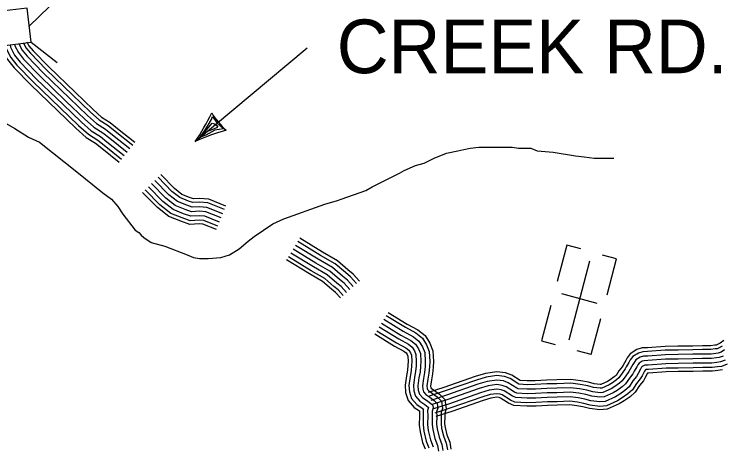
# Model space of a CAD drawing. Extents: x 1788175 to 1969470, y 584502 to 738744.
# Drawn here: x 1906980 to 1911857, y 614430 to 617407 of the extents above; entities that cross this region are included whole.
import ezdxf

# ---------------------------------------------------------------- set-up
doc = ezdxf.new("R2010")
doc.units = 0
for name, color, linetype in [('DESIGN - ROW - Right-of-Way and Easement Labels', 7, 'Continuous'), ('DESIGN - TRANSPORTATION - Text', 7, 'Continuous'), ('DESIGN - UTILITIES - Cable (Underground) with Text', 7, 'Continuous'), ('SURVEY - DRAINAGE - Storm Sewer', 7, 'Continuous'), ('SURVEY - TRANSPORTATION - Roads', 7, 'Continuous')]:
    doc.layers.add(name, color=color, linetype=linetype)

msp = doc.modelspace()

# ---------------------------------------------------------------- linework, layer by layer
at = {"layer": 'DESIGN - ROW - Right-of-Way and Easement Labels'}
for p, q in [((1908227.2, 616527.7), (1908998.5, 617174.8)), ((1908317.8, 616640.9), (1908338.6, 616680.5)), ((1908338.6, 616680.5), (1908345.5, 616700.1)), ((1908345.5, 616700.1), (1908375.6, 616657.6)), ((1908263.3, 616559.2), (1908344.6, 616655.1)), ((1908289.9, 616596.7), (1908317.8, 616640.9)), ((1908344.6, 616655.1), (1908360.6, 616649.2)), ((1908360.6, 616649.2), (1908383.3, 616633.7)), ((1908383.3, 616633.7), (1908373.3, 616622.6)), ((1908375.6, 616657.6), (1908423.1, 616615.9)), ((1908254.3, 616550.3), (1908289.9, 616596.7)), ((1908363.6, 616606.1), (1908301.3, 616573.2)), ((1908342.8, 616609.4), (1908320.1, 616598.6)), ((1908373.3, 616622.6), (1908342.8, 616609.4)), ((1908423.1, 616615.9), (1908363.6, 616606.1)), ((1908301.3, 616573.2), (1908263.3, 616559.2))]:
    msp.add_line(p, q, dxfattribs=at)
for centre, radius, start, end in [((1906943.6, 617400.5), 1552.3, 325.7876, 334.2154), ((1908794.9, 617004), 532.3, 211.5708, 228.4292), ((1908807, 615268.4), 1386.4, 105.2793, 114.7178)]:
    msp.add_arc(centre, radius, start, end, dxfattribs=at)
at = {"layer": 'DESIGN - TRANSPORTATION - Text'}
for points in [[(1907641.5, 617855.1), (1907605.3, 617800.5), (1907599.6, 617774.1), (1907580.6, 617711.8), (1907527.7, 617645.8), (1907497.4, 617608), (1907449.2, 617576.9), (1907425.6, 617557.2), (1907360.4, 617524.2), (1907302.7, 617500.7), (1907221.5, 617457.3), (1907083.6, 617322.8)], [(1906924.1, 616652.6), (1906983.9, 616618.4), (1907078, 616558.6), (1907154.9, 616524.4), (1907411.4, 616319.2), (1907591, 616173.8), (1907650.8, 616131.1), (1907693.6, 616079.8), (1907727.8, 616028.5), (1907813.3, 615917.3), (1907839, 615900.2), (1907856.1, 615883.1), (1907873.2, 615866), (1907924.5, 615831.8), (1908018.5, 615806.1), (1908172.4, 615746.3), (1908215.2, 615729.2), (1908257.9, 615720.6), (1908317.8, 615720.6), (1908403.3, 615729.2), (1908463.1, 615746.3), (1908531.5, 615789), (1908591.4, 615840.3), (1908634.1, 615874.5), (1908762.4, 615960.1), (1908839.3, 615994.3), (1909121.5, 616096.9), (1909207, 616122.5), (1909232.7, 616131.1), (1909403.7, 616190.9), (1909446.4, 616216.6), (1909634.5, 616310.6), (1909668.7, 616327.7), (1909745.7, 616361.9), (1909805.5, 616379), (1909873.9, 616413.2), (1909959.4, 616447.4), (1910036.4, 616464.5), (1910079.1, 616473.1), (1910121.9, 616481.6), (1910181.7, 616490.2), (1910233, 616490.2), (1910301.4, 616490.2), (1910369.8, 616490.2), (1910412.6, 616490.2), (1910455.4, 616481.6), (1910489.6, 616481.6), (1910540.9, 616481.6), (1910583.6, 616464.5), (1910694.8, 616456), (1910848.7, 616430.3), (1910908.5, 616421.8), (1910976.9, 616413.2), (1911113.7, 616413.2)]]:
    msp.add_lwpolyline(points, dxfattribs=at)
at = {"layer": 'DESIGN - UTILITIES - Cable (Underground) with Text'}
for p, q in [((1910787.9, 615814.6), (1910721.3, 615562.4)), ((1910884.3, 615789.1), (1910788.5, 615814.4)), ((1911131.4, 615719.8), (1911035, 615745.3)), ((1911065.8, 615471.6), (1911131.4, 615719.8)), ((1910998.5, 615412.4), (1910753.3, 615477.1)), ((1910677.7, 615397.1), (1910613.6, 615154)), ((1910957, 615059.2), (1911022.9, 615308.8)), ((1910613.7, 615153.9), (1910708.7, 615128.9)), ((1910956.9, 615059.3), (1910860.7, 615084.7))]:
    msp.add_line(p, q, dxfattribs=at)
msp.add_lwpolyline([(1910945.6, 615703.3), (1910802, 615158.8)], dxfattribs=at)
at = {"layer": 'SURVEY - DRAINAGE - Storm Sewer'}
msp.add_line((1907096.8, 617212.9), (1907275.5, 617072.8), dxfattribs=at)
msp.add_lwpolyline([(1906861, 617184.5), (1907096.8, 617212.9), (1907068.4, 617448.8), (1906832.5, 617420.3)], close=True, dxfattribs=at)
at = {"layer": 'SURVEY - TRANSPORTATION - Roads'}
for points in [[(1907067.5, 617215.8), (1907081.6, 617188.6), (1907110.1, 617153), (1907217.8, 617042.4), (1907399, 616867.8), (1907523.1, 616748.7), (1907581.2, 616697.4), (1907642, 616659.3), (1907692.3, 616618.8), (1907811.9, 616523.6)], [(1906895.6, 617186), (1906899.3, 617161.4), (1906934.6, 617093), (1906979.3, 617037.3), (1907094.7, 616918.7), (1907278.1, 616742), (1907405, 616620.3), (1907476.5, 616557.2), (1907540.7, 616516.9), (1907583.3, 616482.7), (1907703.2, 616387.1)], [(1906921, 617189.9), (1906924.1, 617169.4), (1906956.3, 617107.1), (1906998.6, 617054.4), (1907112.9, 616937), (1907295.9, 616760.6), (1907422.4, 616639.2), (1907491.9, 616577.9), (1907555.6, 616537.9), (1907599.4, 616502.7), (1907719.2, 616407.3)], [(1906951.7, 617194.5), (1906954, 617179.1), (1906982.4, 617124.1), (1907021.9, 617074.9), (1907134.7, 616958.9), (1907317.4, 616782.9), (1907443.4, 616662), (1907510.5, 616602.8), (1907573.7, 616563.2), (1907618.8, 616526.9), (1907738.6, 616431.5)], [(1906982.3, 617199.1), (1906983.9, 617188.8), (1907008.5, 617141.1), (1907045.1, 617095.5), (1907156.6, 616980.9), (1907338.9, 616805.3), (1907464.4, 616684.9), (1907529.2, 616627.7), (1907591.7, 616588.5), (1907638.1, 616551.1), (1907757.9, 616455.7)], [(1906982.3, 617199.1), (1906983.9, 617188.8), (1907008.5, 617141.1), (1907045.1, 617095.5), (1907156.6, 616980.9), (1907338.9, 616805.3), (1907464.4, 616684.9), (1907529.2, 616627.7), (1907591.7, 616588.5), (1907638.1, 616551.1), (1907757.9, 616455.7)], [(1907013, 617203.7), (1907013.8, 617198.4), (1907034.6, 617158), (1907068.4, 617116.1), (1907178.5, 617002.9), (1907360.3, 616827.6), (1907485.4, 616707.7), (1907547.8, 616652.6), (1907609.7, 616613.8), (1907657.5, 616575.3), (1907777.2, 616480)], [(1907043.7, 617208.4), (1907043.7, 617208.1), (1907060.8, 617175), (1907091.6, 617136.6), (1907200.3, 617024.9), (1907381.8, 616850), (1907506.4, 616730.5), (1907566.4, 616677.5), (1907627.7, 616639.1), (1907676.9, 616599.5), (1907796.5, 616504.2)], [(1908439.2, 616083.3), (1908320.7, 616130.2), (1908257.8, 616135.1), (1908215.3, 616132.9), (1908189.1, 616142), (1908134.4, 616163.7), (1908084.2, 616203.4), (1907989.4, 616299.9)], [(1908406.9, 616001.8), (1908300.7, 616043.8), (1908256.7, 616047.2), (1908202.7, 616044.4), (1908158.5, 616059.8), (1908090.1, 616086.9), (1908025.5, 616138), (1907926.9, 616238.4)], [(1908406.9, 616001.8), (1908300.7, 616043.8), (1908256.7, 616047.2), (1908202.7, 616044.4), (1908158.5, 616059.8), (1908090.1, 616086.9), (1908025.5, 616138), (1907926.9, 616238.4)], [(1908418.3, 616030.6), (1908307.8, 616074.4), (1908257.1, 616078.2), (1908207.2, 616075.7), (1908169.3, 616088.9), (1908105.8, 616114), (1908046.2, 616161.1), (1907949, 616260.2)], [(1908429.7, 616059.4), (1908314.8, 616104.9), (1908257.5, 616109.3), (1908211.6, 616107), (1908180.1, 616117.9), (1908121.5, 616141.2), (1908067, 616184.3), (1907971.1, 616281.9)], [(1908384.1, 615944.1), (1908286.6, 615982.7), (1908255.9, 615985.1), (1908193.8, 615981.9), (1908136.9, 616001.7), (1908058.8, 616032.6), (1907984, 616091.8), (1907882.6, 616195)], [(1908395.5, 615972.9), (1908293.7, 616013.3), (1908256.3, 616016.1), (1908198.2, 616013.2), (1908147.7, 616030.8), (1908074.5, 616059.7), (1908004.7, 616114.9), (1907904.7, 616216.7)], [(1908375, 615921.1), (1908281, 615958.3), (1908255.6, 615960.3), (1908190.2, 615956.9), (1908128.3, 615978.5), (1908046.4, 616011), (1907967.4, 616073.4), (1907865, 616177.7)], [(1909359.3, 615565.3), (1909315.6, 615614.6), (1909278.5, 615644), (1909207.1, 615705.1), (1909104.3, 615765.4), (1908947.6, 615860.8)], [(1909316.9, 615527.7), (1909276.5, 615573.2), (1909242.5, 615600.2), (1909174.1, 615658.7), (1909075.2, 615716.7), (1908918, 615812.4)], [(1909340.1, 615548.2), (1909297.9, 615595.9), (1909262.2, 615624.1), (1909192.1, 615684), (1909091.1, 615743.3), (1908934.2, 615838.9)], [(1909270.5, 615486.6), (1909233.7, 615528), (1909203.1, 615552.3), (1909138, 615608), (1909043.4, 615663.5), (1908885.8, 615759.5)], [(1909293.7, 615507.1), (1909255.1, 615550.6), (1909222.8, 615576.2), (1909156, 615633.4), (1909059.3, 615690.1), (1908901.9, 615785.9)], [(1909293.7, 615507.1), (1909255.1, 615550.6), (1909222.8, 615576.2), (1909156, 615633.4), (1909059.3, 615690.1), (1908901.9, 615785.9)], [(1909228.8, 615449.6), (1909195.3, 615487.4), (1909167.6, 615509.3), (1909105.5, 615562.5), (1909014.8, 615615.6), (1908856.8, 615711.9)], [(1909247.2, 615466), (1909212.3, 615505.4), (1909183.4, 615528.3), (1909119.9, 615582.7), (1909027.5, 615636.8), (1908869.7, 615733)], [(1909543.4, 615329.1), (1909676.7, 615247.4), (1909748.5, 615208.5), (1909793.1, 615173.2), (1909822.5, 615127.5), (1909840.8, 615080.5), (1909844.1, 615011.3), (1909842.4, 614975.1), (1909838.5, 614930.8), (1909830.8, 614889.2), (1909824.6, 614843.1), (1909825.9, 614826.3), (1909828.5, 614817.5), (1909836.7, 614808.1), (1909863.4, 614790.2), (1909894.2, 614767.2), (1909924.5, 614737.6), (1909931.5, 614686.7), (1909922.6, 614658.7), (1909922.9, 614635.6), (1909921.8, 614581), (1909925.2, 614552.9), (1909938.3, 614498.5), (1909957.7, 614448.6), (1909965.2, 614402.5)], [(1909556.3, 615350.2), (1909689.1, 615268.8), (1909762.1, 615229.3), (1909811.7, 615190), (1909844.6, 615138.8), (1909865.3, 615085.7), (1909868.9, 615011.3), (1909867, 614973.4), (1909863, 614927.4), (1909855.2, 614885.3), (1909849.4, 614842.4), (1909850.3, 614830.9), (1909850.7, 614829.6), (1909853.2, 614826.8), (1909877.7, 614810.4), (1909910.3, 614786), (1909947.8, 614749.4), (1909956.8, 614684.5), (1909947.4, 614655), (1909947.6, 614635.5), (1909946.5, 614582.2), (1909949.6, 614557.3), (1909961.9, 614505.9), (1909981.7, 614455.1), (1909989.6, 614406.5)], [(1909511, 615276.3), (1909645.7, 615193.7), (1909714.2, 615156.6), (1909746.5, 615131), (1909766.9, 615099.3), (1909779.3, 615067.4), (1909782.1, 615011.3), (1909780.5, 614979.3), (1909777, 614939.2), (1909769.5, 614899), (1909762.2, 614844.8), (1909764.6, 614814.8), (1909773, 614786.9), (1909795.3, 614761.2), (1909827.6, 614739.6), (1909853.8, 614719.9), (1909866, 614708.1), (1909868.2, 614692.1), (1909860.5, 614668), (1909860.9, 614635.9), (1909859.7, 614577.8), (1909864.1, 614541.8), (1909878.9, 614479.9), (1909897.6, 614432.1), (1909904.1, 614392.2)], [(1909511, 615276.3), (1909645.7, 615193.7), (1909714.2, 615156.6), (1909746.5, 615131), (1909766.9, 615099.3), (1909779.3, 615067.4), (1909782.1, 615011.3), (1909780.5, 614979.3), (1909777, 614939.2), (1909769.5, 614899), (1909762.2, 614844.8), (1909764.6, 614814.8), (1909773, 614786.9), (1909795.3, 614761.2), (1909827.6, 614739.6), (1909853.8, 614719.9), (1909866, 614708.1), (1909868.2, 614692.1), (1909860.5, 614668), (1909860.9, 614635.9), (1909859.7, 614577.8), (1909864.1, 614541.8), (1909878.9, 614479.9), (1909897.6, 614432.1), (1909904.1, 614392.2)], [(1909527.2, 615302.7), (1909661.2, 615220.5), (1909731.3, 615182.6), (1909769.8, 615152.1), (1909794.7, 615113.4), (1909810.1, 615073.9), (1909813.1, 615011.3), (1909811.4, 614977.2), (1909807.8, 614935), (1909800.1, 614894.1), (1909793.4, 614844), (1909795.3, 614820.5), (1909800.8, 614802.2), (1909816, 614784.6), (1909845.5, 614764.9), (1909874, 614743.5), (1909895.2, 614722.9), (1909899.9, 614689.4), (1909891.6, 614663.3), (1909891.9, 614635.8), (1909890.7, 614579.4), (1909894.7, 614547.4), (1909908.6, 614489.2), (1909927.6, 614440.3), (1909934.6, 614397.3)], [(1909478.6, 615223.4), (1909614.7, 615139.9), (1909679.9, 615104.6), (1909700, 615088.8), (1909711.4, 615071), (1909717.9, 615054.3), (1909720, 615011.4), (1909718.6, 614983.5), (1909715.5, 614947.5), (1909708.3, 614908.8), (1909699.9, 614846.5), (1909703.3, 614803.3), (1909717.4, 614756.3), (1909753.9, 614714.2), (1909791.8, 614689), (1909800.1, 614682.7), (1909798.4, 614677.2), (1909798.9, 614636.2), (1909797.6, 614574.6), (1909803, 614530.8), (1909819.6, 614461.4), (1909837.4, 614415.7)], [(1909494.8, 615249.8), (1909630.2, 615166.8), (1909697.1, 615130.6), (1909723.2, 615109.9), (1909739.2, 615085.1), (1909748.6, 615060.8), (1909751, 615011.3), (1909749.6, 614981.4), (1909746.3, 614943.4), (1909738.9, 614903.9), (1909731.1, 614845.7), (1909734, 614809.1), (1909745.2, 614771.6), (1909774.6, 614737.7), (1909809.7, 614714.3), (1909833.6, 614696.3), (1909836.2, 614693.8), (1909829.4, 614672.6), (1909829.9, 614636), (1909828.6, 614576.2), (1909833.6, 614536.3), (1909849.3, 614470.7), (1909867.5, 614423.9)], [(1909465.2, 615201.5), (1909601.9, 615117.7), (1909665.7, 615083.1), (1909680.6, 615071.3), (1909688.4, 615059.2), (1909692.4, 615048.9), (1909694.2, 615011.4), (1909693, 614985.2), (1909690, 614951), (1909682.9, 614912.9), (1909674, 614847.2), (1909677.9, 614798.6), (1909694.4, 614743.6), (1909736.8, 614694.8), (1909772.7, 614670.7), (1909773.2, 614636.3), (1909771.8, 614573.3), (1909777.7, 614526.2), (1909795, 614453.7), (1909812.5, 614408.9)], [(1911870.3, 615157.3), (1911845, 615138.6), (1911826.7, 615127.9), (1911818, 615124.4), (1911809, 615123.4), (1911779.9, 615119.5), (1911723.3, 615119.3), (1911656.2, 615117.7), (1911554.6, 615116.2), (1911465.8, 615115), (1911343.9, 615105.2), (1911308.5, 615104.7), (1911271.5, 615093.6), (1911225.7, 615065), (1911204.4, 615036), (1911194.3, 615017.7), (1911176.4, 614986.9), (1911169.4, 614974), (1911148.3, 614946.8), (1911127.7, 614915.8), (1911115.9, 614905.6), (1911088.4, 614885.7), (1911068.5, 614873.9), (1911022.3, 614853.1), (1911018.7, 614852.8), (1910978.3, 614858), (1910938.9, 614868.7), (1910884.7, 614879.2), (1910816.7, 614887.6), (1910718.7, 614884), (1910649.4, 614883.1), (1910569.5, 614877.9), (1910516.5, 614877.2), (1910467.4, 614879.7), (1910409.4, 614916.5), (1910365, 614932.8), (1910306.6, 614940.7), (1910227.2, 614929.6), (1910157.2, 614908.2), (1909941.4, 614832.7), (1909832.8, 614797.4)], [(1911859.2, 615117.2), (1911838.1, 615104.7), (1911824.4, 615099.2), (1911812.2, 615097.8), (1911781.7, 615093.8), (1911723.6, 615093.6), (1911656.7, 615092), (1911555, 615090.5), (1911467, 615089.3), (1911345.1, 615079.5), (1911312.4, 615079.1), (1911282.2, 615070), (1911243.5, 615045.8), (1911226.1, 615022.1), (1911216.6, 615005), (1911198.8, 614974.4), (1911191.1, 614959.9), (1911169.2, 614931.8), (1911147.2, 614898.6), (1911131.9, 614885.5), (1911102.6, 614864.1), (1911080.3, 614851), (1911029, 614827.9), (1911018.3, 614826.9), (1910973.3, 614832.7), (1910933.1, 614843.6), (1910880.6, 614853.7), (1910815.5, 614861.8), (1910719.3, 614858.3), (1910650.4, 614857.4), (1910570.5, 614852.2), (1910516.1, 614851.4), (1910459.8, 614854.3), (1910458.2, 614855), (1910397.9, 614893.4), (1910358.8, 614907.7), (1910306.6, 614914.8), (1910232.8, 614904.4), (1910165.2, 614883.7), (1909949.6, 614808.4), (1909840.7, 614773)], [(1911876.3, 615091.3), (1911851.9, 615076.9), (1911832.1, 615068.9), (1911816, 615067.1), (1911783.7, 615062.8), (1911724.1, 615062.6), (1911657.3, 615061), (1911555.4, 615059.5), (1911468.4, 615058.3), (1911346.5, 615048.6), (1911317.2, 615048.1), (1911295.2, 615041.5), (1911265, 615022.6), (1911252.2, 615005.3), (1911243.6, 614989.7), (1911225.9, 614959.2), (1911217.1, 614942.9), (1911194.4, 614913.7), (1911170.6, 614877.9), (1911151.1, 614861.1), (1911119.6, 614838.2), (1911094.6, 614823.4), (1911037, 614797.6), (1911017.8, 614795.7), (1910967.2, 614802.2), (1910926, 614813.4), (1910875.8, 614823.1), (1910814.2, 614830.7), (1910720.1, 614827.3), (1910651.7, 614826.4), (1910571.7, 614821.2), (1910515.5, 614820.4), (1910452.4, 614823.6), (1910443.5, 614827.6), (1910384.1, 614865.4), (1910351.3, 614877.4), (1910306.7, 614883.5), (1910239.5, 614874), (1910174.8, 614854.2), (1909959.5, 614779), (1909850.3, 614743.5)], [(1911865.6, 615049), (1911839.7, 615038.6), (1911819.8, 615036.3), (1911785.8, 615031.8), (1911724.5, 615031.6), (1911657.9, 615030), (1911555.9, 615028.5), (1911469.9, 615027.3), (1911348, 615017.6), (1911322, 615017.2), (1911308.1, 615013), (1911286.4, 614999.5), (1911278.4, 614988.5), (1911270.6, 614974.4), (1911253, 614944.1), (1911243.2, 614926), (1911219.6, 614895.6), (1911194.1, 614857.2), (1911170.3, 614836.8), (1911136.7, 614812.3), (1911108.9, 614795.9), (1911045.1, 614767.2), (1911017.3, 614764.5), (1910961.2, 614771.7), (1910919, 614783.1), (1910870.9, 614792.5), (1910812.8, 614799.7), (1910720.9, 614796.4), (1910652.9, 614795.4), (1910572.9, 614790.2), (1910514.9, 614789.4), (1910445.1, 614792.9), (1910428.8, 614800.2), (1910370.3, 614837.4), (1910343.8, 614847.1), (1910306.8, 614852.2), (1910246.2, 614843.7), (1910184.5, 614824.8), (1909969.5, 614749.6), (1909859.9, 614714)], [(1911865.6, 615049), (1911839.7, 615038.6), (1911819.8, 615036.3), (1911785.8, 615031.8), (1911724.5, 615031.6), (1911657.9, 615030), (1911555.9, 615028.5), (1911469.9, 615027.3), (1911348, 615017.6), (1911322, 615017.2), (1911308.1, 615013), (1911286.4, 614999.5), (1911278.4, 614988.5), (1911270.6, 614974.4), (1911253, 614944.1), (1911243.2, 614926), (1911219.6, 614895.6), (1911194.1, 614857.2), (1911170.3, 614836.8), (1911136.7, 614812.3), (1911108.9, 614795.9), (1911045.1, 614767.2), (1911017.3, 614764.5), (1910961.2, 614771.7), (1910919, 614783.1), (1910870.9, 614792.5), (1910812.8, 614799.7), (1910720.9, 614796.4), (1910652.9, 614795.4), (1910572.9, 614790.2), (1910514.9, 614789.4), (1910445.1, 614792.9), (1910428.8, 614800.2), (1910370.3, 614837.4), (1910343.8, 614847.1), (1910306.8, 614852.2), (1910246.2, 614843.7), (1910184.5, 614824.8), (1909969.5, 614749.6), (1909859.9, 614714)], [(1911879.4, 615021.1), (1911847.4, 615008.3), (1911823.6, 615005.5), (1911787.9, 615000.8), (1911724.9, 615000.6), (1911658.5, 614999), (1911556.3, 614997.5), (1911471.3, 614996.3), (1911349.5, 614986.6), (1911326.8, 614986.3), (1911321, 614984.5), (1911307.9, 614976.3), (1911304.5, 614971.8), (1911297.5, 614959.1), (1911280, 614929), (1911269.3, 614909), (1911244.8, 614877.5), (1911217.5, 614836.4), (1911189.6, 614812.5), (1911153.7, 614786.3), (1911123.2, 614768.3), (1911053.1, 614736.8), (1911016.8, 614733.3), (1910955.1, 614741.3), (1910912, 614752.9), (1910866.1, 614761.8), (1910811.5, 614768.6), (1910721.6, 614765.4), (1910654.1, 614764.4), (1910574.2, 614759.3), (1910514.4, 614758.4), (1910437.8, 614762.3), (1910414.1, 614772.8), (1910356.5, 614809.5), (1910336.3, 614816.9), (1910306.8, 614820.9), (1910253, 614813.3), (1910194.1, 614795.3), (1909979.4, 614720.2), (1909869.5, 614684.5)], [(1911893.1, 614993.2), (1911855.1, 614977.9), (1911827.4, 614974.8), (1911790, 614969.8), (1911725.3, 614969.6), (1911659.1, 614968), (1911556.8, 614966.5), (1911472.8, 614965.3), (1911350.9, 614955.6), (1911332.8, 614955.4), (1911329.9, 614953.5), (1911324.5, 614943.8), (1911307.1, 614913.8), (1911295.3, 614892), (1911270, 614859.4), (1911241, 614815.7), (1911208.8, 614788.1), (1911170.8, 614760.4), (1911137.4, 614740.7), (1911061.2, 614706.5), (1911016.3, 614702.1), (1910949.1, 614710.8), (1910905, 614722.7), (1910861.2, 614731.2), (1910810.1, 614737.5), (1910722.4, 614734.4), (1910655.3, 614733.4), (1910575.4, 614728.3), (1910513.8, 614727.4), (1910430.4, 614731.6), (1910399.4, 614745.5), (1910342.7, 614781.5), (1910328.8, 614786.6), (1910306.9, 614789.6), (1910259.7, 614783), (1910203.8, 614765.9), (1909989.3, 614690.9), (1909879.1, 614655)], [(1911861.2, 614953.8), (1911830.4, 614950.2), (1911791.7, 614945.1), (1911725.7, 614944.9), (1911659.5, 614943.3), (1911557.1, 614941.8), (1911474, 614940.6), (1911352.1, 614930.9), (1911345.5, 614930.8), (1911328.7, 614901.8), (1911316.1, 614878.5), (1911290, 614844.9), (1911259.7, 614799.2), (1911224.2, 614768.7), (1911184.3, 614739.7), (1911148.8, 614718.7), (1911067.6, 614682.3), (1911015.9, 614677.3), (1910944.2, 614686.5), (1910899.4, 614698.6), (1910857.3, 614706.8), (1910809, 614712.8), (1910723, 614709.7), (1910656.3, 614708.7), (1910576.3, 614703.6), (1910513.4, 614702.7), (1910424.6, 614707.2), (1910387.6, 614723.6), (1910331.7, 614759.2), (1910322.8, 614762.5), (1910306.9, 614764.6), (1910265.1, 614758.8), (1910211.5, 614742.4), (1909997.2, 614667.4), (1909886.7, 614631.5)]]:
    msp.add_lwpolyline(points, dxfattribs=at)

# ---------------------------------------------------------------- texts
at = {"layer": 'DESIGN - ROW - Right-of-Way and Easement Labels'}
msp.add_text('CREEK RD.', height=370, dxfattribs=at).set_placement((1909203, 616999.4))

doc.saveas('drawing.dxf')
